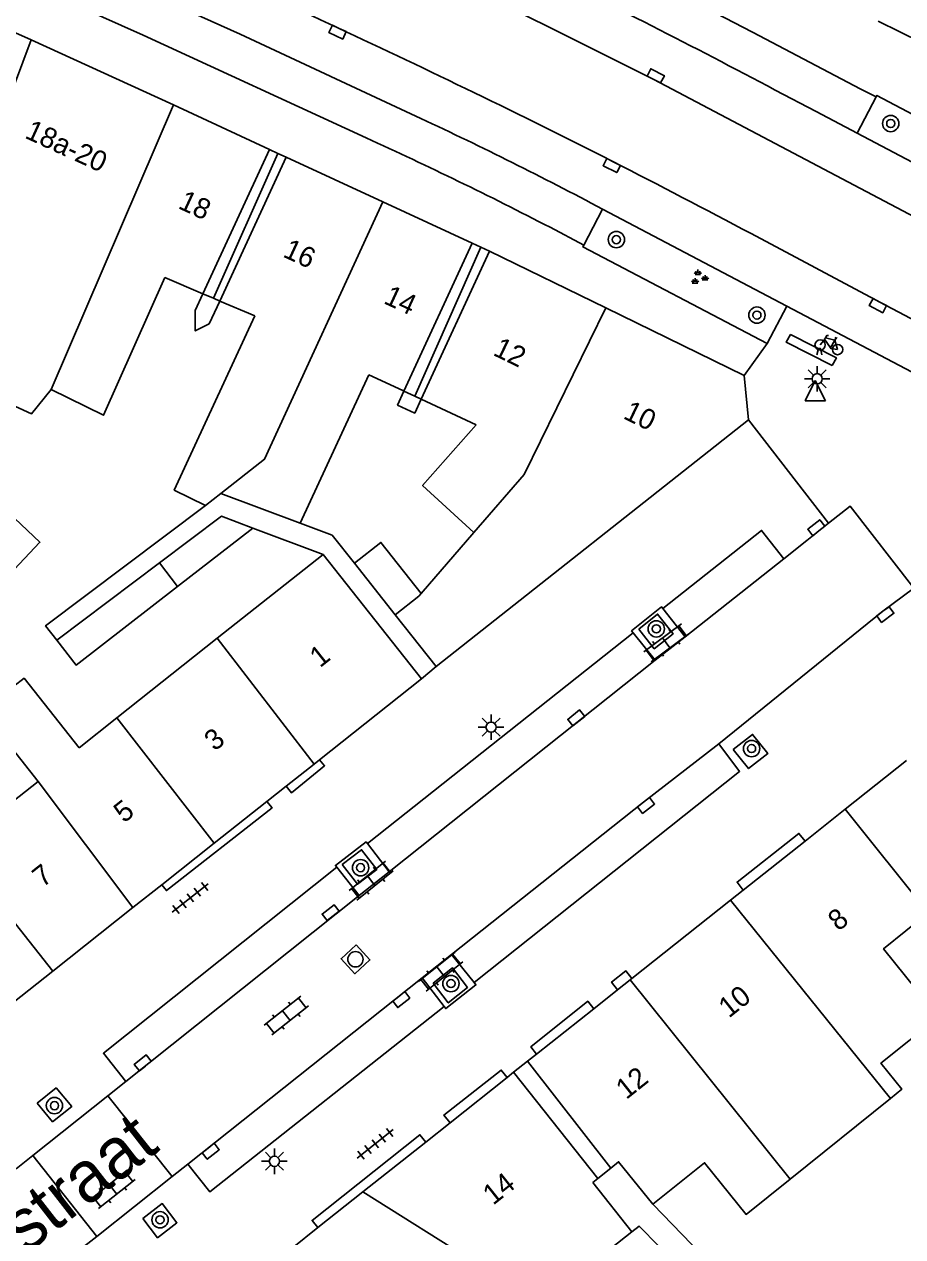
# Model space of a CAD drawing. Extents: x 132994 to 136000, y 393499 to 395512.
# Drawn here: x 133856.7 to 133899.8, y 395283.5 to 395342.9 of the extents above; entities that cross this region are included whole.
import ezdxf

# ---------------------------------------------------------------- set-up
doc = ezdxf.new("R2010")
doc.units = 0
for name, color, linetype in [('gg-afsc-erfafscheiding', 7, 'Continuous'), ('gg-anno-huisnummerreeks BGT', 7, 'Continuous'), ('gg-anno-openbare ruimte label', 7, 'Continuous'), ('gg-bbg-gedigitaliseerde bebouwing', 7, 'Continuous'), ('gg-bbg-gedigitaliseerde bebouwing onder overbouw', 7, 'Continuous'), ('gg-bbg-gedigitaliseerde bijgebouw', 7, 'Continuous'), ('gg-bbg-gedigitaliseerde overbouw', 7, 'Continuous'), ('gg-bbg-hoofdgebouw', 7, 'Continuous'), ('gg-bbg-pand overbouw', 7, 'Continuous'), ('gg-bbg-tussenscheiding', 7, 'Continuous'), ('gg-bbg-tussenscheiding niveau 01', 7, 'Continuous'), ('gg-knt-verharding', 7, 'Continuous'), ('gg-knt-verharding nz', 7, 'Continuous'), ('gt-grn-weggrens', 7, 'Continuous'), ('gt-symb-boom', 7, 'Continuous'), ('gt-symb-fietsenrek', 7, 'Continuous'), ('gt-symb-groenvak', 7, 'Continuous'), ('gt-symb-klinker verharding', 7, 'Continuous'), ('gt-symb-kolk', 7, 'Continuous'), ('gt-symb-lichtmast', 7, 'Continuous'), ('gt-symb-rioolschacht', 7, 'Continuous'), ('gt-symb-tegel verharding', 7, 'Continuous'), ('gt-symb-waterafsluiter', 7, 'Continuous')]:
    doc.layers.add(name, color=color, linetype=linetype)

# ---------------------------------------------------------------- blocks, each defined once
blk = doc.blocks.new('gt0-WAFSL')
at = {"layer": 'gt-symb-waterafsluiter'}
for p, q in [((-0.5, -0.333), (0, 0.667)), ((0, 0.667), (0.5, -0.333)), ((0.5, -0.333), (-0.5, -0.333))]:
    blk.add_line(p, q, dxfattribs=at)
blk = doc.blocks.new('gt0-KOLK')
at = {"layer": 'gt-symb-kolk'}
blk.add_lwpolyline([(0, 0), (0.375, 0), (0.375, 0.4), (-0.375, 0.4), (-0.375, 0), (0, 0)], dxfattribs=at)
blk = doc.blocks.new('gt0-LMAST')
at = {"layer": 'gt-symb-lichtmast'}
for p, q in [((-0.005, 0.246), (-0.005, 0.621)), ((-0.182, 0.173), (-0.447, 0.438)), ((0.172, 0.173), (0.437, 0.438)), ((-0.255, -0.004), (-0.63, -0.004)), ((-0.182, -0.181), (-0.447, -0.446)), ((-0.005, -0.254), (-0.005, -0.629)), ((0.437, -0.446), (0.172, -0.181)), ((0.245, -0.004), (0.62, -0.004))]:
    blk.add_line(p, q, dxfattribs=at)
blk.add_circle((-0.005, -0.004), 0.25, dxfattribs=at)
blk = doc.blocks.new('gt0-KL1')
at = {"layer": 'gt-symb-klinker verharding'}
for p, q in [((-1.15, 0.3), (1.15, 0.3)), ((-1, -0.3), (-1, 0.3)), ((-0.5, 0.3), (-0.5, 0.45)), ((0, -0.3), (0, 0.3)), ((0.5, 0.3), (0.5, 0.45)), ((1, -0.3), (1, 0.3)), ((-1.15, -0.3), (1.15, -0.3)), ((-0.5, -0.45), (-0.5, -0.3)), ((0.5, -0.45), (0.5, -0.3))]:
    blk.add_line(p, q, dxfattribs=at)
blk = doc.blocks.new('gt0-BOOM')
at = {"layer": 'gt-symb-boom'}
for radius in [0.4, 0.2]:
    blk.add_circle((0, 0), radius, dxfattribs=at)
blk = doc.blocks.new('gt0-TEG1')
at = {"layer": 'gt-symb-tegel verharding'}
for p, q in [((-1.125, 0), (1.125, 0)), ((-0.9, -0.25), (-0.9, 0.25)), ((-0.45, -0.25), (-0.45, 0.25)), ((0, -0.25), (0, 0.25)), ((0.45, -0.25), (0.45, 0.25)), ((0.9, -0.25), (0.9, 0.25))]:
    blk.add_line(p, q, dxfattribs=at)
blk = doc.blocks.new('gt0-RS')
at = {"layer": 'gt-symb-rioolschacht'}
blk.add_lwpolyline([(-0.5, -0.5), (0.5, -0.5), (0.5, 0.5), (-0.5, 0.5)], close=True, dxfattribs=at)
blk.add_circle((0, 0), 0.375, dxfattribs=at)
blk = doc.blocks.new('gt0-FREK')
at = {"layer": 'gt-symb-fietsenrek'}
for p, q in [((0.259, 0.762), (0.294, 0.823)), ((0.54, 0.335), (0.259, 0.762)), ((0.294, 0.823), (0.767, 0.714)), ((0.767, 0.714), (0.54, 0.335)), ((0.757, 0.841), (0.866, 0.816)), ((0.767, 0.714), (0.84, 0.822)), ((0.895, 0.252), (0.767, 0.714))]:
    blk.add_line(p, q, dxfattribs=at)
for points in [[(0.036, 0.476), (0.228, 0.708), (0.259, 0.762)], [(0.294, 0.823), (0.36, 0.937), (0.452, 0.935)], [(-0.124, 0), (-0.047, 0.312), (0.053, 0.312), (0.12, 0)], [(0.54, 0.335), (0.555, 0.305), (0.895, 0.252)]]:
    blk.add_lwpolyline(points, dxfattribs=at)
for centre in [(0.036, 0.476), (0.895, 0.252)]:
    blk.add_circle(centre, 0.252, dxfattribs=at)
blk = doc.blocks.new('gt0-GRVAK')
at = {"layer": 'gt-symb-groenvak'}
for p, q in [((-0.11, 0.189), (-0.228, 0.24)), ((-0.182, 0.153), (0.088, 0.153)), ((-0.091, 0.211), (-0.156, 0.322)), ((-0.047, 0.214), (-0.047, 0.393)), ((-0.004, 0.211), (0.061, 0.322)), ((0.015, 0.189), (0.133, 0.24)), ((0.262, -0.052), (0.197, 0.059)), ((0.305, -0.049), (0.305, 0.13)), ((0.349, -0.052), (0.414, 0.059)), ((-0.245, -0.228), (-0.363, -0.177)), ((-0.318, -0.264), (-0.047, -0.264)), ((-0.226, -0.206), (-0.291, -0.095)), ((-0.183, -0.203), (-0.183, -0.024)), ((-0.139, -0.206), (-0.074, -0.095)), ((-0.12, -0.228), (-0.002, -0.177)), ((0.243, -0.074), (0.125, -0.023)), ((0.17, -0.11), (0.441, -0.11)), ((0.368, -0.074), (0.486, -0.023))]:
    blk.add_line(p, q, dxfattribs=at)

msp = doc.modelspace()

# ---------------------------------------------------------------- linework, layer by layer
at = {"layer": 'gg-afsc-erfafscheiding'}
for p, q in [((133865.481, 395329.694), (133865.103, 395328.876)), ((133871.37, 395316.923), (133867.921, 395318.214)), ((133894.914, 395277.469), (133887.534, 395285.069))]:
    msp.add_line(p, q, dxfattribs=at)
for points in [[(133866.307, 395329.341), (133865.791, 395328.224), (133865.103, 395327.874), (133865.103, 395328.876)], [(133875.336, 395324.922), (133875.022, 395324.242), (133875.866, 395323.852), (133876.178, 395324.528)], [(133865.605, 395319.318), (133857.766, 395313.427), (133858.311, 395312.724)], [(133872.912, 395316.493), (133871.811, 395317.864), (133870.244, 395318.452)], [(133893.615, 395277.138), (133886.861, 395284.003), (133886.508, 395283.723)]]:
    msp.add_lwpolyline(points, dxfattribs=at)
at = {"layer": 'gg-bbg-gedigitaliseerde bebouwing'}
for p, q in [((133863.614, 395330.492), (133865.481, 395329.694)), ((133866.307, 395329.341), (133868.018, 395328.61)), ((133873.608, 395325.729), (133870.244, 395318.452)), ((133873.608, 395325.729), (133875.274, 395324.951)), ((133875.274, 395324.951), (133875.336, 395324.922)), ((133876.178, 395324.528), (133878.873, 395323.269)), ((133866.36, 395319.908), (133865.605, 395319.318)), ((133870.244, 395318.452), (133866.36, 395319.908)), ((133876.17, 395315.01), (133878.758, 395317.993)), ((133871.37, 395316.923), (133866.183, 395312.815)), ((133871.37, 395316.923), (133876.2, 395310.82)), ((133876.91, 395311.42), (133874.906, 395313.962)), ((133866.183, 395312.815), (133861.262, 395308.918)), ((133859.406, 395307.448), (133861.262, 395308.918)), ((133855.543, 395304.316), (133857.406, 395305.791)), ((133894.267, 395286.305), (133899.183, 395290.255)), ((133884.595, 395286.138), (133884.838, 395286.333)), ((133886.508, 395283.723), (133884.595, 395286.138))]:
    msp.add_line(p, q, dxfattribs=at)
for points in [[(133863.614, 395330.492), (133860.611, 395323.739), (133858.034, 395324.999)], [(133868.018, 395328.61), (133864.071, 395320.072), (133865.605, 395319.318)], [(133851.181, 395326.503), (133857.068, 395323.809), (133858.034, 395324.999)], [(133878.758, 395317.993), (133876.248, 395320.294), (133878.873, 395323.269)], [(133857.406, 395305.791), (133852.714, 395311.716), (133854.253, 395312.935), (133856.212, 395310.461), (133856.708, 395310.854), (133859.406, 395307.448)], [(133899.183, 395290.255), (133899.744, 395290.706), (133898.719, 395291.98), (133901.539, 395294.247), (133898.85, 395297.593), (133901.04, 395299.353)], [(133885.473, 395286.843), (133885.859, 395287.153), (133887.534, 395285.069)], [(133887.534, 395285.069), (133890.071, 395287.108), (133892.11, 395284.571), (133894.267, 395286.305)], [(133883.016, 395282.535), (133883.785, 395281.565), (133886.508, 395283.723)]]:
    msp.add_lwpolyline(points, dxfattribs=at)
at = {"layer": 'gg-bbg-gedigitaliseerde bebouwing onder overbouw'}
for p, q in [((133868.747, 395336.767), (133865.481, 395329.694)), ((133869.562, 395336.391), (133866.307, 395329.341)), ((133878.685, 395332.174), (133875.336, 395324.922)), ((133879.525, 395331.776), (133876.178, 395324.528)), ((133881.394, 395292.081), (133885.473, 395286.843)), ((133880.708, 395291.537), (133884.838, 395286.333))]:
    msp.add_line(p, q, dxfattribs=at)
at = {"layer": 'gg-bbg-gedigitaliseerde bijgebouw'}
for p, q in [((133864.23, 395315.352), (133867.921, 395318.214)), ((133863.342, 395316.505), (133858.311, 395312.724)), ((133874.906, 395313.962), (133872.912, 395316.493))]:
    msp.add_line(p, q, dxfattribs=at)
for points in [[(133852.02, 395317.509), (133854.383, 395320.452), (133857.484, 395317.518), (133854.459, 395314.321), (133852.02, 395317.509)], [(133867.921, 395318.214), (133866.384, 395318.79), (133863.342, 395316.505)], [(133872.912, 395316.493), (133874.201, 395317.509), (133876.17, 395315.01)], [(133864.23, 395315.352), (133859.261, 395311.499), (133858.311, 395312.724)]]:
    msp.add_lwpolyline(points, dxfattribs=at)
at = {"layer": 'gg-bbg-gedigitaliseerde overbouw'}
for p, q in [((133865.481, 395329.694), (133865.989, 395329.477)), ((133865.989, 395329.477), (133866.307, 395329.341)), ((133875.874, 395324.671), (133875.336, 395324.922)), ((133876.178, 395324.528), (133875.874, 395324.671)), ((133884.838, 395286.333), (133885.473, 395286.843))]:
    msp.add_line(p, q, dxfattribs=at)
at = {"layer": 'gg-bbg-hoofdgebouw'}
for p, q in [((133852.261, 395344.261), (133857.062, 395342.137)), ((133898.592, 395343.058), (133900.705, 395342.005)), ((133857.062, 395342.137), (133864.027, 395338.949)), ((133864.027, 395338.949), (133868.747, 395336.767)), ((133869.562, 395336.391), (133874.295, 395334.203)), ((133874.295, 395334.203), (133878.685, 395332.174)), ((133879.525, 395331.776), (133885.23, 395329.007)), ((133885.23, 395329.007), (133892.02, 395325.69)), ((133892.02, 395325.69), (133892.23, 395323.51)), ((133892.23, 395323.51), (133876.91, 395311.42)), ((133876.2, 395310.82), (133871.201, 395306.861)), ((133870.932, 395306.648), (133869.562, 395305.563)), ((133871.201, 395306.861), (133870.932, 395306.648)), ((133869.562, 395305.563), (133868.619, 395304.816)), ((133868.619, 395304.816), (133866.032, 395302.767)), ((133896.96, 395304.43), (133894.999, 395302.874)), ((133901.04, 395299.353), (133896.96, 395304.43)), ((133894.999, 395302.874), (133891.972, 395300.472)), ((133866.032, 395302.767), (133863.46, 395300.729)), ((133863.46, 395300.729), (133862.047, 395299.61)), ((133891.972, 395300.472), (133891.351, 395299.98)), ((133891.351, 395299.98), (133886.51, 395296.14)), ((133862.047, 395299.61), (133858.119, 395296.499)), ((133858.119, 395296.499), (133854.252, 395293.436)), ((133886.431, 395296.077), (133885.809, 395295.583)), ((133886.51, 395296.14), (133886.431, 395296.077)), ((133885.809, 395295.583), (133884.638, 395294.654)), ((133884.638, 395294.654), (133881.833, 395292.429)), ((133881.833, 395292.429), (133881.394, 395292.081)), ((133880.39, 395291.285), (133877.594, 395289.066)), ((133880.708, 395291.537), (133880.39, 395291.285)), ((133877.594, 395289.066), (133876.4, 395288.119)), ((133876.4, 395288.119), (133873.326, 395285.68)), ((133873.326, 395285.68), (133871.114, 395283.925)), ((133871.114, 395283.925), (133869.851, 395282.923))]:
    msp.add_line(p, q, dxfattribs=at)
at = {"layer": 'gg-bbg-pand overbouw'}
for p, q in [((133868.747, 395336.767), (133869.157, 395336.578)), ((133869.157, 395336.578), (133869.562, 395336.391)), ((133878.685, 395332.174), (133879.102, 395331.981)), ((133879.102, 395331.981), (133879.525, 395331.776)), ((133881.394, 395292.081), (133880.708, 395291.537))]:
    msp.add_line(p, q, dxfattribs=at)
at = {"layer": 'gg-bbg-tussenscheiding'}
for p, q in [((133857.062, 395342.137), (133851.181, 395326.503)), ((133864.027, 395338.949), (133858.034, 395324.999)), ((133864.23, 395315.352), (133863.342, 395316.505)), ((133866.183, 395312.815), (133870.932, 395306.648)), ((133861.262, 395308.918), (133866.032, 395302.767)), ((133849.663, 395307.179), (133858.119, 395296.499)), ((133857.406, 395305.791), (133862.047, 395299.61)), ((133891.351, 395299.98), (133899.183, 395290.255)), ((133886.431, 395296.077), (133894.267, 395286.305)), ((133873.326, 395285.68), (133880.955, 395280.899))]:
    msp.add_line(p, q, dxfattribs=at)
for points in [[(133874.295, 395334.203), (133868.502, 395321.582), (133866.36, 395319.908)], [(133878.758, 395317.993), (133881.22, 395320.832), (133885.23, 395329.007)], [(133874.906, 395313.962), (133876.058, 395314.881), (133876.17, 395315.01)]]:
    msp.add_lwpolyline(points, dxfattribs=at)
at = {"layer": 'gg-bbg-tussenscheiding niveau 01'}
for p, q in [((133869.157, 395336.578), (133865.989, 395329.477)), ((133879.102, 395331.981), (133875.874, 395324.671))]:
    msp.add_line(p, q, dxfattribs=at)
at = {"layer": 'gg-knt-verharding'}
for p, q in [((133873.474, 395337.34), (133862.549, 395342.367)), ((133897.558, 395337.56), (133898.48, 395339.35)), ((133897.558, 395337.56), (133906.436, 395332.895)), ((133884.159, 395332.076), (133885.069, 395333.847)), ((133885.069, 395333.847), (133894.105, 395329.091)), ((133882.495, 395332.954), (133884.159, 395332.076)), ((133894.105, 395329.091), (133893.135, 395327.256)), ((133914.768, 395318.174), (133894.105, 395329.091)), ((133895.086, 395317.602), (133896.148, 395318.447)), ((133893.967, 395316.704), (133895.086, 395317.602)), ((133889.121, 395312.884), (133888.031, 395314.266)), ((133873.539, 395302.751), (133886.574, 395313.075)), ((133886.574, 395313.075), (133887.648, 395311.734)), ((133887.648, 395311.734), (133889.121, 395312.884)), ((133899.979, 395306.827), (133896.96, 395304.43)), ((133874.609, 395301.359), (133873.539, 395302.751)), ((133872.047, 395301.586), (133873.145, 395300.207)), ((133873.145, 395300.207), (133874.609, 395301.359)), ((133876.23, 395296.173), (133877.666, 395297.317)), ((133877.666, 395297.317), (133878.776, 395295.933)), ((133877.3, 395294.766), (133876.23, 395296.173)), ((133860.817, 395290.38), (133861.702, 395291.083)), ((133857.137, 395287.456), (133860.817, 395290.38)), ((133860.817, 395290.38), (133863.964, 395286.424)), ((133856.324, 395286.81), (133857.137, 395287.456)), ((133860.273, 395283.498), (133857.137, 395287.456)), ((133864.74, 395287.039), (133863.964, 395286.424)), ((133863.964, 395286.424), (133860.273, 395283.498)), ((133860.273, 395283.498), (133859.335, 395282.754))]:
    msp.add_line(p, q, dxfattribs=at)
for points in [[(133876.161, 395338.291), (133867.299, 395342.417), (133858.301, 395346.475), (133851.415, 395349.502), (133847.776, 395351.065), (133844.117, 395352.587), (133843.798, 395352.706)], [(133854.319, 395346.04), (133858.445, 395344.223), (133862.549, 395342.367)], [(133887.096, 395345.287), (133892.424, 395342.522), (133897.74, 395339.725), (133898.48, 395339.35)], [(133893.528, 395339.683), (133895.551, 395338.632), (133897.558, 395337.56)], [(133906.436, 395332.895), (133907.414, 395334.731), (133898.52, 395339.419), (133898.48, 395339.35)], [(133893.135, 395327.256), (133884.107, 395331.994), (133884.159, 395332.076)], [(133896.148, 395318.447), (133897.21, 395319.291), (133900.332, 395315.262)], [(133888.031, 395314.266), (133892.869, 395318.1), (133893.967, 395316.704)], [(133900.332, 395315.262), (133898.817, 395314.134), (133890.775, 395307.636)], [(133888.031, 395314.266), (133887.958, 395314.357), (133886.495, 395313.173), (133886.574, 395313.075)], [(133886.855, 395313.261), (133887.771, 395313.995), (133888.527, 395313.035), (133887.61, 395312.3), (133886.855, 395313.261)], [(133878.776, 395295.933), (133891.79, 395306.287), (133890.775, 395307.636)], [(133891.48, 395307.365), (133892.424, 395308.101), (133893.173, 395307.157), (133892.228, 395306.421), (133891.48, 395307.365)], [(133871.201, 395306.861), (133871.439, 395306.56), (133869.823, 395305.233), (133869.562, 395305.563)], [(133868.619, 395304.816), (133868.867, 395304.503), (133863.687, 395300.443), (133863.46, 395300.729)], [(133894.999, 395302.874), (133894.703, 395303.247), (133891.664, 395300.86), (133891.972, 395300.472)], [(133872.047, 395301.586), (133871.975, 395301.68), (133873.478, 395302.83), (133873.539, 395302.751)], [(133872.306, 395301.715), (133873.255, 395302.443), (133874, 395301.483), (133873.051, 395300.755), (133872.306, 395301.715)], [(133861.702, 395291.083), (133860.6, 395292.472), (133872.047, 395301.586)], [(133876.773, 395295.9), (133877.716, 395296.658), (133878.445, 395295.697), (133877.502, 395294.94), (133876.773, 395295.9)], [(133886.51, 395296.14), (133886.217, 395296.509), (133885.513, 395295.956), (133885.809, 395295.583)], [(133878.776, 395295.933), (133878.864, 395295.821), (133877.385, 395294.658), (133877.3, 395294.766)], [(133864.74, 395287.039), (133865.811, 395285.681), (133877.3, 395294.766)], [(133884.638, 395294.654), (133884.345, 395295.023), (133881.551, 395292.785), (133881.833, 395292.429)], [(133880.39, 395291.285), (133880.105, 395291.644), (133877.296, 395289.441), (133877.594, 395289.066)], [(133857.343, 395290.03), (133858.11, 395289.118), (133859.046, 395289.863), (133858.279, 395290.775), (133857.343, 395290.03)], [(133876.4, 395288.119), (133876.119, 395288.474), (133870.833, 395284.28), (133871.114, 395283.925)], [(133862.532, 395284.368), (133863.254, 395283.43), (133864.206, 395284.165), (133863.484, 395285.103), (133862.532, 395284.368)]]:
    msp.add_lwpolyline(points, dxfattribs=at)
for centre, radius, start, end in [((133732.725, 395037.942), 341.914, 61.94603, 64.22744), ((133794.757, 395163.966), 192.395, 62.00395, 64.9689), ((133791.069, 395156.381), 198.839, 62.62569, 65.51637)]:
    msp.add_arc(centre, radius, start, end, dxfattribs=at)
at = {"layer": 'gg-knt-verharding nz'}
for p, q in [((133893.967, 395316.704), (133889.121, 395312.884)), ((133887.648, 395311.734), (133874.609, 395301.359)), ((133873.145, 395300.207), (133861.702, 395291.083)), ((133876.23, 395296.173), (133864.74, 395287.039))]:
    msp.add_line(p, q, dxfattribs=at)
for points in [[(133924.595, 395320.672), (133914.981, 395325.762), (133887.585, 395340.198), (133883.473, 395342.264), (133880.416, 395343.777), (133868.113, 395349.467), (133854.527, 395355.548), (133851.222, 395356.957), (133847.9, 395358.336), (133846.287, 395358.963)], [(133892.35, 395332.642), (133898.667, 395329.292), (133912.894, 395321.79), (133915.883, 395320.197)], [(133896.324, 395326.175), (133894.082, 395327.322), (133894.293, 395327.698), (133896.536, 395326.551), (133896.324, 395326.175)], [(133890.775, 395307.636), (133887.084, 395304.774), (133877.666, 395297.317)]]:
    msp.add_lwpolyline(points, dxfattribs=at)
for centre, radius, start, end in [((133649.589, 394866.606), 525.553, 64.14659, 65.76022), ((133711.768, 394994.776), 383.097, 61.87646, 64.15625)]:
    msp.add_arc(centre, radius, start, end, dxfattribs=at)
at = {"layer": 'gt-grn-weggrens'}
for p, q in [((133892.02, 395325.69), (133893.135, 395327.256)), ((133892.23, 395323.51), (133896.148, 395318.447)), ((133876.2, 395310.82), (133876.91, 395311.42))]:
    msp.add_line(p, q, dxfattribs=at)

# ---------------------------------------------------------------- block references
at = {"layer": 'gt-symb-boom'}
for p in [(133899.202, 395338.039), (133885.748, 395332.349), (133892.64, 395328.65), (133887.707, 395313.272), (133892.378, 395307.405), (133873.207, 395301.565), (133877.638, 395295.887), (133858.198, 395289.906), (133863.375, 395284.31)]:
    msp.add_blockref('gt0-BOOM', p, dxfattribs=at)
at = {"layer": 'gt-symb-fietsenrek'}
msp.add_blockref('gt0-FREK', (133895.701, 395326.709), dxfattribs=at)
at = {"layer": 'gt-symb-groenvak'}
msp.add_blockref('gt0-GRVAK', (133889.79, 395330.485), dxfattribs=at)
at = {"layer": 'gt-symb-klinker verharding'}
for p, rotation in [((133888.194, 395312.589), 36.74379669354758), ((133873.727, 395300.93), 38.6687537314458), ((133877.128, 395296.475), 38.6687537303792), ((133869.568, 395294.32), 38.382457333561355), ((133861.067, 395285.806), 38.38245733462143)]:
    msp.add_blockref('gt0-KL1', p, dxfattribs=dict(at, rotation=rotation))
at = {"layer": 'gt-symb-kolk'}
for p, rotation in [((133872.164, 395342.701), 154.97272120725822), ((133887.585, 395340.198), -27.07775140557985), ((133885.612, 395336.158), 152.99934529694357), ((133898.667, 395329.292), 152.10272896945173), ((133895.676, 395318.072), 38.543462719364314), ((133898.817, 395314.134), -143.3364075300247), ((133883.904, 395308.751), 38.5434627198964), ((133887.084, 395304.774), -142.19034787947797), ((133871.861, 395299.207), 37.890062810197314), ((133875.076, 395295.26), -141.66247710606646), ((133862.655, 395291.845), 38.6687537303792), ((133865.733, 395287.824), -141.45653728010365)]:
    msp.add_blockref('gt0-KOLK', p, dxfattribs=dict(at, rotation=rotation))
at = {"layer": 'gt-symb-lichtmast'}
for p in [(133895.598, 395325.534), (133879.609, 395308.457), (133868.986, 395287.18)]:
    msp.add_blockref('gt0-LMAST', p, dxfattribs=at)
at = {"layer": 'gt-symb-rioolschacht', "rotation": -137.51420535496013}
msp.add_blockref('gt0-RS', (133872.957, 395297.076), dxfattribs=at)
at = {"layer": 'gt-symb-tegel verharding'}
for p, rotation in [((133864.856, 395300.082), 38.382457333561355), ((133873.927, 395288.035), 38.38245733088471)]:
    msp.add_blockref('gt0-TEG1', p, dxfattribs=dict(at, rotation=rotation))
at = {"layer": 'gt-symb-waterafsluiter'}
msp.add_blockref('gt0-WAFSL', (133895.502, 395324.781), dxfattribs=at)

# ---------------------------------------------------------------- texts
at = {"layer": 'gg-anno-huisnummerreeks BGT'}
for s, rotation, p in [('18a-20', 335.4, (133856.694, 395337.356)), ('18', 335.2, (133864.213, 395333.906)), ('16', 335.2, (133869.347, 395331.532)), ('14', 335.2, (133874.287, 395329.249)), ('12', 334.1, (133879.653, 395326.711)), ('10', 334, (133886.033, 395323.607)), ('1', 38.4, (133871.218, 395311.339)), ('3', 38.4, (133866.05, 395307.246)), ('5', 38.4, (133861.607, 395303.727)), ('7', 38.4, (133857.62, 395300.569)), ('8', 38.5, (133896.63, 395298.423)), ('10', 38.4, (133891.264, 395294.167)), ('12', 38.5, (133886.233, 395290.174)), ('14', 38.5, (133879.706, 395284.995))]:
    msp.add_text(s, height=1, rotation=rotation, dxfattribs=at).set_placement(p)
at = {"layer": 'gg-anno-openbare ruimte label'}
msp.add_text('Transvaalstraat', height=2.5, rotation=37.9, dxfattribs=at).set_placement((133845.243, 395273.606))

doc.saveas('drawing.dxf')
